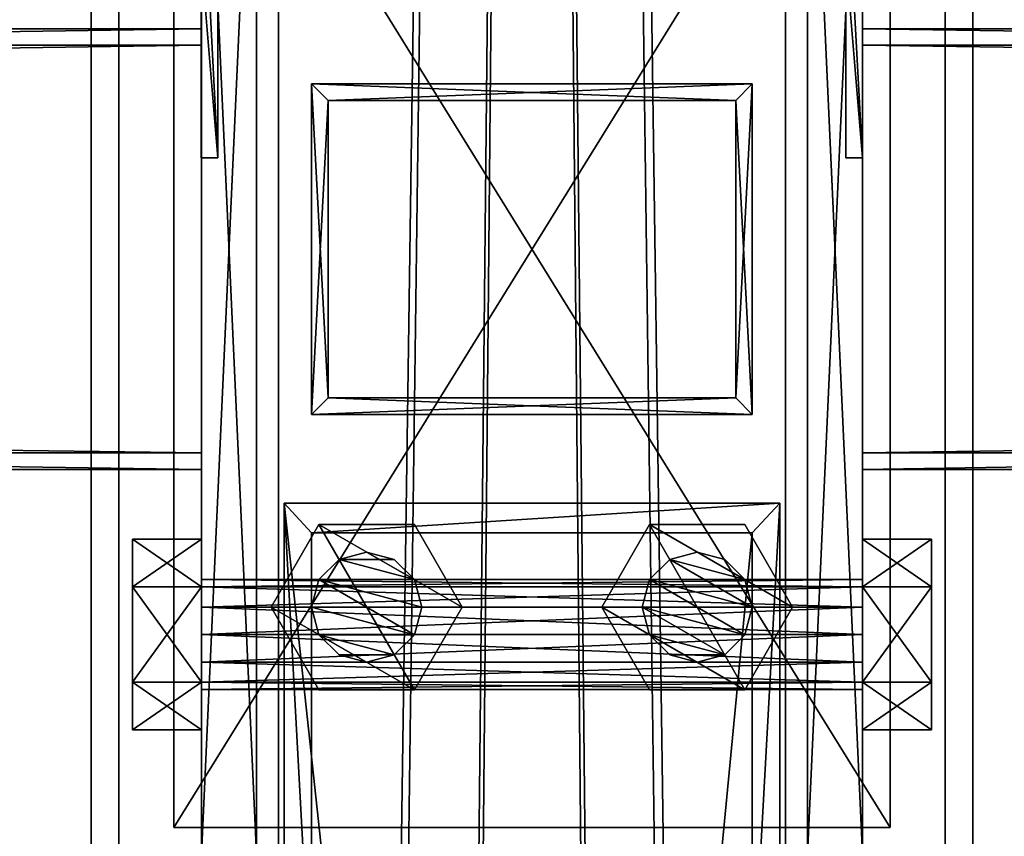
# Model space of a CAD drawing. Header units: millimetres. Extents: x -333 to 67333, y -930 to 39730.
# Tile 768 of 1056: x 11007 to 11186, y 23443 to 23592. Entities that reach past the tile are written whole.
import ezdxf

# ---------------------------------------------------------------- set-up
doc = ezdxf.new("R2010")
doc.units = ezdxf.units.MM
for name, color, linetype in [('2', 7, 'Continuous'), ('3', 7, 'Continuous'), ('4', 7, 'Continuous'), ('5', 7, 'Continuous'), ('6', 7, 'Continuous'), ('7', 7, 'Continuous'), ('95', 7, 'Continuous'), ('99', 7, 'Continuous')]:
    doc.layers.add(name, color=color, linetype=linetype)

msp = doc.modelspace()

# ---------------------------------------------------------------- meshes
at = {"layer": '2', "color": 20}
mesh = msp.add_polyface(dxfattribs=at)
corners = [(11063, 23522.98, 6311.47), (11063, 23576.98, 6299.99), (11063, 23576.98, 4357.78), (11063, 23522.98, 4357.78), (11137, 23576.98, 6299.99), (11137, 23576.98, 4357.78), (11137, 23522.98, 6311.47), (11137, 23522.98, 4357.78), (11060, 23519.98, 6312.11), (11140, 23519.98, 6312.11), (11140, 23519.98, 4357.78), (11060, 23519.98, 4357.78), (11140, 23579.98, 6299.35), (11140, 23579.98, 4357.78), (11060, 23579.98, 6299.35), (11060, 23579.98, 4357.78)]
mesh.append_faces([[corners[k] for k in face] for face in [(0, 2, 3, 3), (1, 5, 2, 2), (4, 7, 5, 5), (6, 3, 7, 7), (8, 10, 11, 11), (9, 13, 10, 10), (12, 15, 13, 13), (14, 11, 15, 15)]], dxfattribs={"vtx0": -1, "color": 20})
mesh.append_faces([[corners[k] for k in face] for face in [(9, 6, 12, 12), (6, 8, 0, 0), (0, 8, 1, 1), (12, 4, 14, 14), (4, 12, 6, 6), (14, 1, 8, 8), (11, 3, 15, 15), (3, 10, 7, 7), (7, 10, 5, 5), (15, 2, 13, 13), (2, 15, 3, 3), (13, 5, 10, 10)]], dxfattribs={"vtx0": -1, "vtx1": -1, "color": 20})
mesh.append_faces([[corners[k] for k in face] for face in [(6, 9, 8, 8), (14, 4, 1, 1), (3, 11, 10, 10), (13, 2, 5, 5)]], dxfattribs={"vtx0": -1, "vtx2": -1, "vtx3": -1, "color": 20})
mesh.append_faces([[corners[k] for k in face] for face in [(0, 1, 2, 2), (1, 4, 5, 5), (4, 6, 7, 7), (6, 0, 3, 3), (8, 9, 10, 10), (9, 12, 13, 13), (12, 14, 15, 15), (14, 8, 11, 11)]], dxfattribs={"vtx2": -1, "vtx3": -1, "color": 20})
mesh = msp.add_polyface(dxfattribs=at)
corners = [(11063, 23522.98, 4337.78), (11063, 23576.98, 4337.78), (11063, 23576.98, 3080), (11063, 23522.98, 3080), (11137, 23576.98, 4337.78), (11137, 23576.98, 3080), (11137, 23522.98, 4337.78), (11137, 23522.98, 3080), (11060, 23519.98, 4337.78), (11140, 23519.98, 4337.78), (11140, 23519.98, 3080), (11060, 23519.98, 3080), (11140, 23579.98, 4337.78), (11140, 23579.98, 3080), (11060, 23579.98, 4337.78), (11060, 23579.98, 3080)]
mesh.append_faces([[corners[k] for k in face] for face in [(0, 2, 3, 3), (1, 5, 2, 2), (4, 7, 5, 5), (6, 3, 7, 7), (8, 10, 11, 11), (9, 13, 10, 10), (12, 15, 13, 13), (14, 11, 15, 15)]], dxfattribs={"vtx0": -1, "color": 20})
mesh.append_faces([[corners[k] for k in face] for face in [(9, 6, 12, 12), (6, 8, 0, 0), (0, 8, 1, 1), (12, 4, 14, 14), (4, 12, 6, 6), (14, 1, 8, 8), (11, 3, 15, 15), (3, 10, 7, 7), (7, 10, 5, 5), (15, 2, 13, 13), (2, 15, 3, 3), (13, 5, 10, 10)]], dxfattribs={"vtx0": -1, "vtx1": -1, "color": 20})
mesh.append_faces([[corners[k] for k in face] for face in [(6, 9, 8, 8), (14, 4, 1, 1), (3, 11, 10, 10), (13, 2, 5, 5)]], dxfattribs={"vtx0": -1, "vtx2": -1, "vtx3": -1, "color": 20})
mesh.append_faces([[corners[k] for k in face] for face in [(0, 1, 2, 2), (1, 4, 5, 5), (4, 6, 7, 7), (6, 0, 3, 3), (8, 9, 10, 10), (9, 12, 13, 13), (12, 14, 15, 15), (14, 8, 11, 11)]], dxfattribs={"vtx2": -1, "vtx3": -1, "color": 20})
at = {"layer": '3', "color": 91}
mesh = msp.add_polyface(dxfattribs=at)
corners = [(5560, 23513, 2983), (5560, 23587, 2983), (11040, 23587, 2983), (11040, 23513, 2983), (5560, 23587, 3057), (11040, 23587, 3057), (5560, 23513, 3057), (11040, 23513, 3057), (5560, 23510, 2980), (5560, 23510, 3060), (11040, 23510, 3060), (11040, 23510, 2980), (5560, 23590, 3060), (11040, 23590, 3060), (5560, 23590, 2980), (11040, 23590, 2980)]
mesh.append_faces([[corners[k] for k in face] for face in [(0, 2, 3, 3), (1, 5, 2, 2), (4, 7, 5, 5), (6, 3, 7, 7), (8, 10, 11, 11), (9, 13, 10, 10), (12, 15, 13, 13), (14, 11, 15, 15)]], dxfattribs={"vtx0": -1, "color": 91})
mesh.append_faces([[corners[k] for k in face] for face in [(9, 6, 12, 12), (6, 8, 0, 0), (0, 8, 1, 1), (12, 4, 14, 14), (4, 12, 6, 6), (14, 1, 8, 8), (11, 3, 15, 15), (3, 10, 7, 7), (7, 10, 5, 5), (15, 2, 13, 13), (2, 15, 3, 3), (13, 5, 10, 10)]], dxfattribs={"vtx0": -1, "vtx1": -1, "color": 91})
mesh.append_faces([[corners[k] for k in face] for face in [(6, 9, 8, 8), (14, 4, 1, 1), (3, 11, 10, 10), (13, 2, 5, 5)]], dxfattribs={"vtx0": -1, "vtx2": -1, "vtx3": -1, "color": 91})
mesh.append_faces([[corners[k] for k in face] for face in [(0, 1, 2, 2), (1, 4, 5, 5), (4, 6, 7, 7), (6, 0, 3, 3), (8, 9, 10, 10), (9, 12, 13, 13), (12, 14, 15, 15), (14, 8, 11, 11)]], dxfattribs={"vtx2": -1, "vtx3": -1, "color": 91})
mesh = msp.add_polyface(dxfattribs=at)
corners = [(11160, 23513, 2983), (11160, 23587, 2983), (16640, 23587, 2983), (16640, 23513, 2983), (11160, 23587, 3057), (16640, 23587, 3057), (11160, 23513, 3057), (16640, 23513, 3057), (11160, 23510, 2980), (11160, 23510, 3060), (16640, 23510, 3060), (16640, 23510, 2980), (11160, 23590, 3060), (16640, 23590, 3060), (11160, 23590, 2980), (16640, 23590, 2980)]
mesh.append_faces([[corners[k] for k in face] for face in [(0, 2, 3, 3), (1, 5, 2, 2), (4, 7, 5, 5), (6, 3, 7, 7), (8, 10, 11, 11), (9, 13, 10, 10), (12, 15, 13, 13), (14, 11, 15, 15)]], dxfattribs={"vtx0": -1, "color": 91})
mesh.append_faces([[corners[k] for k in face] for face in [(9, 6, 12, 12), (6, 8, 0, 0), (0, 8, 1, 1), (12, 4, 14, 14), (4, 12, 6, 6), (14, 1, 8, 8), (11, 3, 15, 15), (3, 10, 7, 7), (7, 10, 5, 5), (15, 2, 13, 13), (2, 15, 3, 3), (13, 5, 10, 10)]], dxfattribs={"vtx0": -1, "vtx1": -1, "color": 91})
mesh.append_faces([[corners[k] for k in face] for face in [(6, 9, 8, 8), (14, 4, 1, 1), (3, 11, 10, 10), (13, 2, 5, 5)]], dxfattribs={"vtx0": -1, "vtx2": -1, "vtx3": -1, "color": 91})
mesh.append_faces([[corners[k] for k in face] for face in [(0, 1, 2, 2), (1, 4, 5, 5), (4, 6, 7, 7), (6, 0, 3, 3), (8, 9, 10, 10), (9, 12, 13, 13), (12, 14, 15, 15), (14, 8, 11, 11)]], dxfattribs={"vtx2": -1, "vtx3": -1, "color": 91})
at = {"layer": '4', "color": 171}
mesh = msp.add_polyface(dxfattribs=at)
corners = [(11140, 22590.06, 5201.55), (11060, 22590.06, 5201.55), (11060, 23412.69, 3080), (11140, 23412.69, 3080), (11060, 22664.65, 5230.47), (11060, 23498.49, 3080), (11140, 22664.65, 5230.47), (11140, 23498.49, 3080), (11145, 22585.4, 5199.74), (11145, 22669.31, 5232.28), (11145, 23503.86, 3080), (11145, 23407.33, 3080), (11055, 22669.31, 5232.28), (11055, 23503.86, 3080), (11055, 22585.4, 5199.74), (11055, 23407.33, 3080)]
mesh.append_faces([[corners[k] for k in face] for face in [(0, 2, 3, 3), (1, 5, 2, 2), (4, 7, 5, 5), (6, 3, 7, 7), (8, 10, 11, 11), (9, 13, 10, 10), (12, 15, 13, 13), (14, 11, 15, 15)]], dxfattribs={"vtx0": -1, "color": 171})
mesh.append_faces([[corners[k] for k in face] for face in [(9, 6, 12, 12), (6, 8, 0, 0), (0, 8, 1, 1), (12, 4, 14, 14), (4, 12, 6, 6), (14, 1, 8, 8), (11, 3, 15, 15), (3, 10, 7, 7), (7, 10, 5, 5), (15, 2, 13, 13), (2, 15, 3, 3), (13, 5, 10, 10)]], dxfattribs={"vtx0": -1, "vtx1": -1, "color": 171})
mesh.append_faces([[corners[k] for k in face] for face in [(6, 9, 8, 8), (14, 4, 1, 1), (3, 11, 10, 10), (13, 2, 5, 5)]], dxfattribs={"vtx0": -1, "vtx2": -1, "vtx3": -1, "color": 171})
mesh.append_faces([[corners[k] for k in face] for face in [(0, 1, 2, 2), (1, 4, 5, 5), (4, 6, 7, 7), (6, 0, 3, 3), (8, 9, 10, 10), (9, 12, 13, 13), (12, 14, 15, 15), (14, 8, 11, 11)]], dxfattribs={"vtx2": -1, "vtx3": -1, "color": 171})
at = {"layer": '5', "color": 131}
mesh = msp.add_polyface(dxfattribs=at)
corners = [(11054, 29385.28, 2984), (11146, 29385.28, 2984), (11146, 19415.31, 2984), (11054, 19415.31, 2984), (11146, 29385.28, 3076), (11146, 19415.31, 3076), (11054, 29385.28, 3076), (11054, 19415.31, 3076), (11050, 29385.28, 2980), (11050, 29385.28, 3080), (11050, 19415.31, 3080), (11050, 19415.31, 2980), (11150, 29385.28, 3080), (11150, 19415.31, 3080), (11150, 29385.28, 2980), (11150, 19415.31, 2980)]
mesh.append_faces([[corners[k] for k in face] for face in [(0, 2, 3, 3), (1, 5, 2, 2), (4, 7, 5, 5), (6, 3, 7, 7), (8, 10, 11, 11), (9, 13, 10, 10), (12, 15, 13, 13), (14, 11, 15, 15)]], dxfattribs={"vtx0": -1, "color": 131})
mesh.append_faces([[corners[k] for k in face] for face in [(9, 6, 12, 12), (6, 8, 0, 0), (0, 8, 1, 1), (12, 4, 14, 14), (4, 12, 6, 6), (14, 1, 8, 8), (11, 3, 15, 15), (3, 10, 7, 7), (7, 10, 5, 5), (15, 2, 13, 13), (2, 15, 3, 3), (13, 5, 10, 10)]], dxfattribs={"vtx0": -1, "vtx1": -1, "color": 131})
mesh.append_faces([[corners[k] for k in face] for face in [(6, 9, 8, 8), (14, 4, 1, 1), (3, 11, 10, 10), (13, 2, 5, 5)]], dxfattribs={"vtx0": -1, "vtx2": -1, "vtx3": -1, "color": 131})
mesh.append_faces([[corners[k] for k in face] for face in [(0, 1, 2, 2), (1, 4, 5, 5), (4, 6, 7, 7), (6, 0, 3, 3), (8, 9, 10, 10), (9, 12, 13, 13), (12, 14, 15, 15), (14, 8, 11, 11)]], dxfattribs={"vtx2": -1, "vtx3": -1, "color": 131})
at = {"layer": '6', "color": 2}
mesh = msp.add_polyface(dxfattribs=at)
corners = [(11020, 19420.14, 7183.53), (11180, 19420.14, 7183.53), (11180, 30845.34, 4755.1), (11020, 30845.34, 4755.1), (11020, 19420.14, 7347.1), (11020, 30878.6, 4911.61), (11180, 19420.14, 7347.1), (11180, 30878.6, 4911.61), (11175, 30846.38, 4759.99), (11025, 30846.38, 4759.99), (11025, 30877.56, 4906.72), (11175, 30877.56, 4906.72), (11025, 19420.14, 7341.99), (11175, 19420.14, 7341.99), (11025, 19420.14, 7188.64), (11175, 19420.14, 7188.64)]
mesh.append_faces([[corners[k] for k in face] for face in [(0, 2, 3, 3), (4, 3, 5, 5), (6, 5, 7, 7), (1, 7, 2, 2), (12, 11, 10, 10), (14, 10, 9, 9), (15, 9, 8, 8), (13, 8, 11, 11)]], dxfattribs={"vtx0": -1, "color": 2})
mesh.append_faces([[corners[k] for k in face] for face in [(2, 8, 3, 3), (8, 7, 11, 11), (11, 7, 10, 10), (3, 9, 5, 5), (9, 3, 8, 8), (5, 10, 7, 7), (4, 12, 0, 0), (12, 6, 13, 13), (13, 6, 15, 15), (0, 14, 1, 1), (14, 0, 12, 12), (1, 15, 6, 6)]], dxfattribs={"vtx0": -1, "vtx1": -1, "color": 2})
mesh.append_faces([[corners[k] for k in face] for face in [(8, 2, 7, 7), (5, 9, 10, 10), (12, 4, 6, 6), (1, 14, 15, 15)]], dxfattribs={"vtx0": -1, "vtx2": -1, "vtx3": -1, "color": 2})
mesh.append_faces([[corners[k] for k in face] for face in [(0, 1, 2, 2), (4, 0, 3, 3), (6, 4, 5, 5), (1, 6, 7, 7), (12, 13, 11, 11), (14, 12, 10, 10), (15, 14, 9, 9), (13, 15, 8, 8)]], dxfattribs={"vtx2": -1, "vtx3": -1, "color": 2})
at = {"layer": '7', "color": 6}
mesh = msp.add_polyface(dxfattribs=at)
corners = [(11159.99, 23661.63, 6624.42), (11039.99, 23661.63, 6624.42), (11039.99, 23625.25, 6453.24), (11159.99, 23625.25, 6453.24), (11039.99, 23602.94, 6636.89), (11039.99, 23566.56, 6465.71), (11042.99, 23602.94, 6636.89), (11042.99, 23566.56, 6465.71), (11042.99, 23658.7, 6625.04), (11042.99, 23622.31, 6453.86), (11156.99, 23658.7, 6625.04), (11156.99, 23622.31, 6453.86), (11156.99, 23602.94, 6636.89), (11156.99, 23566.56, 6465.71), (11159.99, 23602.94, 6636.89), (11159.99, 23566.56, 6465.71)]
mesh.append_faces([[corners[k] for k in face] for face in [(0, 2, 3, 3), (1, 5, 2, 2), (4, 7, 5, 5), (6, 9, 7, 7), (8, 11, 9, 9), (10, 13, 11, 11), (12, 15, 13, 13), (14, 3, 15, 15), (12, 0, 14, 14), (7, 2, 5, 5)]], dxfattribs={"vtx0": -1, "color": 6})
mesh.append_faces([[corners[k] for k in face] for face in [(1, 8, 4, 4), (8, 0, 10, 10), (10, 0, 12, 12), (3, 11, 15, 15), (11, 2, 9, 9), (9, 2, 7, 7)]], dxfattribs={"vtx0": -1, "vtx1": -1, "color": 6})
mesh.append_faces([[corners[k] for k in face] for face in [(8, 1, 0, 0), (11, 3, 2, 2)]], dxfattribs={"vtx0": -1, "vtx2": -1, "vtx3": -1, "color": 6})
mesh.append_faces([[corners[k] for k in face] for face in [(6, 4, 8, 8), (13, 15, 11, 11)]], dxfattribs={"vtx1": -1, "color": 6})
mesh.append_faces([[corners[k] for k in face] for face in [(0, 1, 2, 2), (1, 4, 5, 5), (4, 6, 7, 7), (6, 8, 9, 9), (8, 10, 11, 11), (10, 12, 13, 13), (12, 14, 15, 15), (14, 0, 3, 3)]], dxfattribs={"vtx2": -1, "vtx3": -1, "color": 6})
at = {"layer": '95', "color": 7}
mesh = msp.add_polyface(dxfattribs=at)
corners = [(11160, 23610, 3020), (11160, 23611.34, 3015), (11040, 23611.34, 3015), (11040, 23610, 3020), (11160, 23615, 3011.34), (11040, 23615, 3011.34), (11160, 23620, 3010), (11040, 23620, 3010), (11160, 23625, 3011.34), (11040, 23625, 3011.34), (11160, 23628.66, 3015), (11040, 23628.66, 3015), (11160, 23630, 3020), (11040, 23630, 3020), (11160, 23628.66, 3025), (11040, 23628.66, 3025), (11160, 23625, 3028.66), (11040, 23625, 3028.66), (11160, 23620, 3030), (11040, 23620, 3030), (11160, 23615, 3028.66), (11040, 23615, 3028.66), (11160, 23611.34, 3025), (11040, 23611.34, 3025), (11040, 23602.68, 3020), (11040, 23611.34, 3005), (11027.5, 23611.34, 3005), (11027.5, 23602.68, 3020), (11040, 23628.66, 3005), (11027.5, 23628.66, 3005), (11040, 23637.32, 3020), (11027.5, 23637.32, 3020), (11040, 23628.66, 3035), (11027.5, 23628.66, 3035), (11040, 23611.34, 3035), (11027.5, 23611.34, 3035), (11172.5, 23602.68, 3020), (11172.5, 23611.34, 3005), (11160, 23611.34, 3005), (11160, 23602.68, 3020), (11172.5, 23628.66, 3005), (11160, 23628.66, 3005), (11172.5, 23637.32, 3020), (11160, 23637.32, 3020), (11172.5, 23628.66, 3035), (11160, 23628.66, 3035), (11172.5, 23611.34, 3035), (11160, 23611.34, 3035), (11160, 23470, 3020), (11160, 23471.34, 3015), (11040, 23471.34, 3015), (11040, 23470, 3020), (11160, 23475, 3011.34), (11040, 23475, 3011.34), (11160, 23480, 3010), (11040, 23480, 3010), (11160, 23485, 3011.34), (11040, 23485, 3011.34), (11160, 23488.66, 3015), (11040, 23488.66, 3015), (11160, 23490, 3020), (11040, 23490, 3020), (11160, 23488.66, 3025), (11040, 23488.66, 3025), (11160, 23485, 3028.66), (11040, 23485, 3028.66), (11160, 23480, 3030), (11040, 23480, 3030), (11160, 23475, 3028.66), (11040, 23475, 3028.66), (11160, 23471.34, 3025), (11040, 23471.34, 3025), (11040, 23462.68, 3020), (11040, 23471.34, 3005), (11027.5, 23471.34, 3005), (11027.5, 23462.68, 3020), (11040, 23488.66, 3005), (11027.5, 23488.66, 3005), (11040, 23497.32, 3020), (11027.5, 23497.32, 3020), (11040, 23488.66, 3035), (11027.5, 23488.66, 3035), (11040, 23471.34, 3035), (11027.5, 23471.34, 3035), (11172.5, 23462.68, 3020), (11172.5, 23471.34, 3005), (11160, 23471.34, 3005), (11160, 23462.68, 3020), (11172.5, 23488.66, 3005), (11160, 23488.66, 3005), (11172.5, 23497.32, 3020), (11160, 23497.32, 3020), (11172.5, 23488.66, 3035), (11160, 23488.66, 3035), (11172.5, 23471.34, 3035), (11160, 23471.34, 3035)]
mesh.append_faces([[corners[k] for k in face] for face in [(0, 2, 3, 3), (1, 5, 2, 2), (4, 7, 5, 5), (6, 9, 7, 7), (8, 11, 9, 9), (10, 13, 11, 11), (12, 15, 13, 13), (14, 17, 15, 15), (16, 19, 17, 17), (18, 21, 19, 19), (20, 23, 21, 21), (22, 3, 23, 23), (4, 8, 6, 6), (16, 20, 18, 18), (23, 19, 21, 21), (9, 5, 7, 7), (24, 26, 27, 27), (25, 29, 26, 26), (28, 31, 29, 29), (30, 33, 31, 31), (32, 35, 33, 33), (34, 27, 35, 35), (25, 30, 28, 28), (32, 24, 34, 34), (27, 33, 35, 35), (31, 26, 29, 29), (36, 38, 39, 39), (37, 41, 38, 38), (40, 43, 41, 41), (42, 45, 43, 43), (44, 47, 45, 45), (46, 39, 47, 47), (37, 42, 40, 40), (44, 36, 46, 46), (39, 45, 47, 47), (43, 38, 41, 41), (48, 50, 51, 51), (49, 53, 50, 50), (52, 55, 53, 53), (54, 57, 55, 55), (56, 59, 57, 57), (58, 61, 59, 59), (60, 63, 61, 61), (62, 65, 63, 63), (64, 67, 65, 65), (66, 69, 67, 67), (68, 71, 69, 69), (70, 51, 71, 71), (52, 56, 54, 54), (64, 68, 66, 66), (71, 67, 69, 69), (57, 53, 55, 55), (72, 74, 75, 75), (73, 77, 74, 74), (76, 79, 77, 77), (78, 81, 79, 79), (80, 83, 81, 81), (82, 75, 83, 83), (73, 78, 76, 76), (80, 72, 82, 82), (75, 81, 83, 83), (79, 74, 77, 77), (84, 86, 87, 87), (85, 89, 86, 86), (88, 91, 89, 89), (90, 93, 91, 91), (92, 95, 93, 93), (94, 87, 95, 95), (85, 90, 88, 88), (92, 84, 94, 94), (87, 93, 95, 95), (91, 86, 89, 89)]], dxfattribs={"vtx0": -1, "color": 7})
mesh.append_faces([[corners[k] for k in face] for face in [(8, 4, 10, 10), (10, 1, 12, 12), (12, 0, 14, 14), (14, 22, 16, 16), (19, 23, 17, 17), (17, 23, 15, 15), (15, 2, 13, 13), (13, 5, 11, 11), (11, 5, 9, 9), (30, 24, 32, 32), (33, 26, 31, 31), (42, 36, 44, 44), (45, 38, 43, 43), (56, 52, 58, 58), (58, 49, 60, 60), (60, 48, 62, 62), (62, 70, 64, 64), (67, 71, 65, 65), (65, 71, 63, 63), (63, 51, 61, 61), (61, 53, 59, 59), (59, 53, 57, 57), (78, 73, 80, 80), (81, 74, 79, 79), (90, 85, 92, 92), (93, 86, 91, 91)]], dxfattribs={"vtx0": -1, "vtx1": -1, "color": 7})
mesh.append_faces([[corners[k] for k in face] for face in [(10, 4, 1, 1), (12, 1, 0, 0), (14, 0, 22, 22), (16, 22, 20, 20), (15, 23, 3, 3), (15, 3, 2, 2), (13, 2, 5, 5), (30, 25, 24, 24), (33, 27, 26, 26), (42, 37, 36, 36), (45, 39, 38, 38), (58, 52, 49, 49), (60, 49, 48, 48), (62, 48, 70, 70), (64, 70, 68, 68), (63, 71, 51, 51), (61, 51, 50, 50), (61, 50, 53, 53), (80, 73, 72, 72), (81, 75, 74, 74), (92, 85, 84, 84), (93, 87, 86, 86)]], dxfattribs={"vtx0": -1, "vtx2": -1, "vtx3": -1, "color": 7})
mesh.append_faces([[corners[k] for k in face] for face in [(0, 1, 2, 2), (1, 4, 5, 5), (4, 6, 7, 7), (6, 8, 9, 9), (8, 10, 11, 11), (10, 12, 13, 13), (12, 14, 15, 15), (14, 16, 17, 17), (16, 18, 19, 19), (18, 20, 21, 21), (20, 22, 23, 23), (22, 0, 3, 3), (24, 25, 26, 26), (25, 28, 29, 29), (28, 30, 31, 31), (30, 32, 33, 33), (32, 34, 35, 35), (34, 24, 27, 27), (36, 37, 38, 38), (37, 40, 41, 41), (40, 42, 43, 43), (42, 44, 45, 45), (44, 46, 47, 47), (46, 36, 39, 39), (48, 49, 50, 50), (49, 52, 53, 53), (52, 54, 55, 55), (54, 56, 57, 57), (56, 58, 59, 59), (58, 60, 61, 61), (60, 62, 63, 63), (62, 64, 65, 65), (64, 66, 67, 67), (66, 68, 69, 69), (68, 70, 71, 71), (70, 48, 51, 51), (72, 73, 74, 74), (73, 76, 77, 77), (76, 78, 79, 79), (78, 80, 81, 81), (80, 82, 83, 83), (82, 72, 75, 75), (84, 85, 86, 86), (85, 88, 89, 89), (88, 90, 91, 91), (90, 92, 93, 93), (92, 94, 95, 95), (94, 84, 87, 87)]], dxfattribs={"vtx2": -1, "vtx3": -1, "color": 7})
mesh = msp.add_polyface(dxfattribs=at)
corners = [(11060, 23484.98, 4337.78), (11061.34, 23489.98, 4337.78), (11061.34, 23489.98, 4357.78), (11060, 23484.98, 4357.78), (11065, 23493.64, 4337.78), (11065, 23493.64, 4357.78), (11070, 23494.98, 4337.78), (11070, 23494.98, 4357.78), (11070, 23474.98, 4337.78), (11065, 23476.32, 4337.78), (11065, 23476.32, 4357.78), (11070, 23474.98, 4357.78), (11061.34, 23479.98, 4337.78), (11061.34, 23479.98, 4357.78), (11075, 23493.64, 4337.78), (11078.66, 23489.98, 4337.78), (11080, 23484.98, 4337.78), (11078.66, 23479.98, 4337.78), (11075, 23476.32, 4337.78), (11078.66, 23479.98, 4357.78), (11078.66, 23489.98, 4357.78), (11052.68, 23484.98, 4357.78), (11061.34, 23499.98, 4357.78), (11061.34, 23499.98, 4370.28), (11052.68, 23484.98, 4370.28), (11078.66, 23499.98, 4370.28), (11078.66, 23469.98, 4357.78), (11061.34, 23469.98, 4357.78), (11061.34, 23469.98, 4370.28), (11087.32, 23484.98, 4357.78), (11078.66, 23469.98, 4370.28), (11052.68, 23484.98, 4325.28), (11061.34, 23499.98, 4325.28), (11061.34, 23499.98, 4337.78), (11052.68, 23484.98, 4337.78), (11078.66, 23499.98, 4337.78), (11078.66, 23469.98, 4325.28), (11061.34, 23469.98, 4325.28), (11061.34, 23469.98, 4337.78), (11087.32, 23484.98, 4325.28), (11078.66, 23469.98, 4337.78)]
mesh.append_faces([[corners[k] for k in face] for face in [(0, 2, 3, 3), (1, 5, 2, 2), (4, 7, 5, 5), (8, 10, 11, 11), (9, 13, 10, 10), (12, 3, 13, 13), (4, 14, 6, 6), (18, 9, 8, 8), (13, 11, 10, 10), (21, 23, 24, 24), (22, 25, 23, 23), (27, 24, 28, 28), (26, 21, 27, 27), (24, 30, 28, 28), (31, 33, 34, 34), (32, 35, 33, 33), (37, 34, 38, 38), (36, 31, 37, 37), (34, 40, 38, 38)]], dxfattribs={"vtx0": -1, "color": 7})
mesh.append_faces([[corners[k] for k in face] for face in [(15, 4, 1, 1), (16, 1, 0, 0), (17, 0, 12, 12), (18, 12, 9, 9), (19, 13, 3, 3), (19, 3, 2, 2), (20, 2, 5, 5), (29, 22, 21, 21), (30, 24, 23, 23), (39, 32, 31, 31), (40, 34, 33, 33)]], dxfattribs={"vtx0": -1, "vtx2": -1, "vtx3": -1, "color": 7})
mesh.append_faces([[corners[k] for k in face] for face in [(0, 1, 2, 2), (1, 4, 5, 5), (4, 6, 7, 7), (8, 9, 10, 10), (9, 12, 13, 13), (12, 0, 3, 3), (21, 22, 23, 23), (26, 27, 28, 28), (27, 21, 24, 24), (31, 32, 33, 33), (36, 37, 38, 38), (37, 31, 34, 34)]], dxfattribs={"vtx2": -1, "vtx3": -1, "color": 7})
mesh = msp.add_polyface(dxfattribs=at)
corners = [(11070, 23494.98, 4337.78), (11075, 23493.64, 4337.78), (11075, 23493.64, 4357.78), (11070, 23494.98, 4357.78), (11078.66, 23489.98, 4337.78), (11078.66, 23489.98, 4357.78), (11080, 23484.98, 4337.78), (11080, 23484.98, 4357.78), (11078.66, 23479.98, 4337.78), (11078.66, 23479.98, 4357.78), (11075, 23476.32, 4337.78), (11075, 23476.32, 4357.78), (11070, 23474.98, 4337.78), (11070, 23474.98, 4357.78), (11065, 23493.64, 4337.78), (11061.34, 23489.98, 4337.78), (11060, 23484.98, 4337.78), (11061.34, 23479.98, 4337.78), (11061.34, 23479.98, 4357.78), (11061.34, 23489.98, 4357.78), (11065, 23493.64, 4357.78), (11061.34, 23499.98, 4357.78), (11078.66, 23499.98, 4357.78), (11078.66, 23499.98, 4370.28), (11087.32, 23484.98, 4357.78), (11087.32, 23484.98, 4370.28), (11078.66, 23469.98, 4357.78), (11078.66, 23469.98, 4370.28), (11061.34, 23469.98, 4370.28), (11052.68, 23484.98, 4357.78), (11061.34, 23499.98, 4370.28), (11061.34, 23499.98, 4325.28), (11078.66, 23499.98, 4325.28), (11078.66, 23499.98, 4337.78), (11087.32, 23484.98, 4325.28), (11087.32, 23484.98, 4337.78), (11078.66, 23469.98, 4325.28), (11078.66, 23469.98, 4337.78), (11061.34, 23469.98, 4337.78), (11052.68, 23484.98, 4325.28), (11061.34, 23499.98, 4337.78)]
mesh.append_faces([[corners[k] for k in face] for face in [(0, 2, 3, 3), (1, 5, 2, 2), (4, 7, 5, 5), (6, 9, 7, 7), (8, 11, 9, 9), (10, 13, 11, 11), (5, 3, 2, 2), (22, 25, 23, 23), (24, 27, 25, 25), (26, 28, 27, 27), (21, 24, 22, 22), (25, 30, 23, 23), (32, 35, 33, 33), (34, 37, 35, 35), (36, 38, 37, 37), (31, 34, 32, 32), (35, 40, 33, 33)]], dxfattribs={"vtx0": -1, "color": 7})
mesh.append_faces([[corners[k] for k in face] for face in [(1, 14, 4, 4), (4, 15, 6, 6), (6, 16, 8, 8), (8, 17, 10, 10), (13, 18, 11, 11), (11, 18, 9, 9), (9, 19, 7, 7), (7, 19, 5, 5), (24, 29, 26, 26), (27, 30, 25, 25), (34, 39, 36, 36), (37, 40, 35, 35)]], dxfattribs={"vtx0": -1, "vtx1": -1, "color": 7})
mesh.append_faces([[corners[k] for k in face] for face in [(5, 20, 3, 3)]], dxfattribs={"vtx0": -1, "vtx2": -1, "vtx3": -1, "color": 7})
mesh.append_faces([[corners[k] for k in face] for face in [(0, 1, 2, 2), (1, 4, 5, 5), (4, 6, 7, 7), (6, 8, 9, 9), (8, 10, 11, 11), (10, 12, 13, 13), (21, 22, 23, 23), (22, 24, 25, 25), (24, 26, 27, 27), (31, 32, 33, 33), (32, 34, 35, 35), (34, 36, 37, 37)]], dxfattribs={"vtx2": -1, "vtx3": -1, "color": 7})
mesh = msp.add_polyface(dxfattribs=at)
corners = [(11120, 23484.98, 4337.78), (11121.34, 23489.98, 4337.78), (11121.34, 23489.98, 4357.78), (11120, 23484.98, 4357.78), (11125, 23493.64, 4337.78), (11125, 23493.64, 4357.78), (11130, 23494.98, 4337.78), (11130, 23494.98, 4357.78), (11130, 23474.98, 4337.78), (11125, 23476.32, 4337.78), (11125, 23476.32, 4357.78), (11130, 23474.98, 4357.78), (11121.34, 23479.98, 4337.78), (11121.34, 23479.98, 4357.78), (11138.66, 23489.98, 4337.78), (11140, 23484.98, 4337.78), (11135, 23476.32, 4337.78), (11135, 23476.32, 4357.78), (11138.66, 23479.98, 4357.78), (11140, 23484.98, 4357.78), (11112.68, 23484.98, 4357.78), (11121.34, 23499.98, 4357.78), (11121.34, 23499.98, 4370.28), (11112.68, 23484.98, 4370.28), (11138.66, 23499.98, 4370.28), (11138.66, 23469.98, 4357.78), (11121.34, 23469.98, 4357.78), (11121.34, 23469.98, 4370.28), (11147.32, 23484.98, 4357.78), (11138.66, 23469.98, 4370.28), (11112.68, 23484.98, 4325.28), (11121.34, 23499.98, 4325.28), (11121.34, 23499.98, 4337.78), (11112.68, 23484.98, 4337.78), (11138.66, 23499.98, 4337.78), (11138.66, 23469.98, 4325.28), (11121.34, 23469.98, 4325.28), (11121.34, 23469.98, 4337.78), (11147.32, 23484.98, 4325.28), (11138.66, 23469.98, 4337.78)]
mesh.append_faces([[corners[k] for k in face] for face in [(0, 2, 3, 3), (1, 5, 2, 2), (4, 7, 5, 5), (8, 10, 11, 11), (9, 13, 10, 10), (12, 3, 13, 13), (16, 9, 8, 8), (13, 11, 10, 10), (20, 22, 23, 23), (21, 24, 22, 22), (26, 23, 27, 27), (25, 20, 26, 26), (23, 29, 27, 27), (30, 32, 33, 33), (31, 34, 32, 32), (36, 33, 37, 37), (35, 30, 36, 36), (33, 39, 37, 37)]], dxfattribs={"vtx0": -1, "color": 7})
mesh.append_faces([[corners[k] for k in face] for face in [(14, 6, 4, 4), (15, 4, 1, 1), (15, 1, 0, 0), (16, 0, 12, 12), (16, 12, 9, 9), (17, 13, 3, 3), (18, 3, 2, 2), (19, 2, 5, 5), (28, 21, 20, 20), (29, 23, 22, 22), (38, 31, 30, 30), (39, 33, 32, 32)]], dxfattribs={"vtx0": -1, "vtx2": -1, "vtx3": -1, "color": 7})
mesh.append_faces([[corners[k] for k in face] for face in [(0, 1, 2, 2), (1, 4, 5, 5), (4, 6, 7, 7), (8, 9, 10, 10), (9, 12, 13, 13), (12, 0, 3, 3), (20, 21, 22, 22), (25, 26, 27, 27), (26, 20, 23, 23), (30, 31, 32, 32), (35, 36, 37, 37), (36, 30, 33, 33)]], dxfattribs={"vtx2": -1, "vtx3": -1, "color": 7})
mesh = msp.add_polyface(dxfattribs=at)
corners = [(11130, 23494.98, 4337.78), (11135, 23493.64, 4337.78), (11135, 23493.64, 4357.78), (11130, 23494.98, 4357.78), (11138.66, 23489.98, 4337.78), (11138.66, 23489.98, 4357.78), (11140, 23484.98, 4337.78), (11140, 23484.98, 4357.78), (11138.66, 23479.98, 4337.78), (11138.66, 23479.98, 4357.78), (11135, 23476.32, 4337.78), (11135, 23476.32, 4357.78), (11130, 23474.98, 4337.78), (11130, 23474.98, 4357.78), (11125, 23493.64, 4337.78), (11120, 23484.98, 4337.78), (11121.34, 23479.98, 4357.78), (11120, 23484.98, 4357.78), (11121.34, 23489.98, 4357.78), (11125, 23493.64, 4357.78), (11121.34, 23499.98, 4357.78), (11138.66, 23499.98, 4357.78), (11138.66, 23499.98, 4370.28), (11147.32, 23484.98, 4357.78), (11147.32, 23484.98, 4370.28), (11138.66, 23469.98, 4357.78), (11138.66, 23469.98, 4370.28), (11121.34, 23469.98, 4370.28), (11112.68, 23484.98, 4357.78), (11121.34, 23499.98, 4370.28), (11121.34, 23499.98, 4325.28), (11138.66, 23499.98, 4325.28), (11138.66, 23499.98, 4337.78), (11147.32, 23484.98, 4325.28), (11147.32, 23484.98, 4337.78), (11138.66, 23469.98, 4325.28), (11138.66, 23469.98, 4337.78), (11121.34, 23469.98, 4337.78), (11112.68, 23484.98, 4325.28), (11121.34, 23499.98, 4337.78)]
mesh.append_faces([[corners[k] for k in face] for face in [(0, 2, 3, 3), (1, 5, 2, 2), (4, 7, 5, 5), (6, 9, 7, 7), (8, 11, 9, 9), (10, 13, 11, 11), (0, 4, 1, 1), (5, 3, 2, 2), (21, 24, 22, 22), (23, 26, 24, 24), (25, 27, 26, 26), (20, 23, 21, 21), (24, 29, 22, 22), (31, 34, 32, 32), (33, 36, 34, 34), (35, 37, 36, 36), (30, 33, 31, 31), (34, 39, 32, 32)]], dxfattribs={"vtx0": -1, "color": 7})
mesh.append_faces([[corners[k] for k in face] for face in [(4, 14, 6, 6), (6, 15, 8, 8), (8, 15, 10, 10), (13, 16, 11, 11), (11, 17, 9, 9), (9, 18, 7, 7), (7, 19, 5, 5), (23, 28, 25, 25), (26, 29, 24, 24), (33, 38, 35, 35), (36, 39, 34, 34)]], dxfattribs={"vtx0": -1, "vtx1": -1, "color": 7})
mesh.append_faces([[corners[k] for k in face] for face in [(5, 19, 3, 3)]], dxfattribs={"vtx0": -1, "vtx2": -1, "vtx3": -1, "color": 7})
mesh.append_faces([[corners[k] for k in face] for face in [(0, 1, 2, 2), (1, 4, 5, 5), (4, 6, 7, 7), (6, 8, 9, 9), (8, 10, 11, 11), (10, 12, 13, 13), (20, 21, 22, 22), (21, 23, 24, 24), (23, 25, 26, 26), (30, 31, 32, 32), (31, 33, 34, 34), (33, 35, 36, 36)]], dxfattribs={"vtx2": -1, "vtx3": -1, "color": 7})
at = {"layer": '99', "color": 7}
mesh = msp.add_polyface(dxfattribs=at)
corners = [(11050, 23440, 3060), (11050, 23660, 3060), (11050, 23660, 2980), (11050, 23440, 2980), (11040, 23660, 3060), (11040, 23660, 2980), (11040, 23440, 3060), (11040, 23440, 2980)]
mesh.append_faces([[corners[k] for k in face] for face in [(0, 2, 3, 3), (1, 5, 2, 2), (4, 7, 5, 5), (6, 3, 7, 7), (1, 6, 4, 4), (3, 5, 7, 7)]], dxfattribs={"vtx0": -1, "color": 7})
mesh.append_faces([[corners[k] for k in face] for face in [(0, 1, 2, 2), (1, 4, 5, 5), (4, 6, 7, 7), (6, 0, 3, 3), (1, 0, 6, 6), (3, 2, 5, 5)]], dxfattribs={"vtx2": -1, "vtx3": -1, "color": 7})
mesh = msp.add_polyface(dxfattribs=at)
corners = [(11150, 23660, 3060), (11150, 23440, 3060), (11150, 23440, 2980), (11150, 23660, 2980), (11160, 23440, 3060), (11160, 23440, 2980), (11160, 23660, 3060), (11160, 23660, 2980)]
mesh.append_faces([[corners[k] for k in face] for face in [(0, 2, 3, 3), (1, 5, 2, 2), (4, 7, 5, 5), (6, 3, 7, 7), (1, 6, 4, 4), (3, 5, 7, 7)]], dxfattribs={"vtx0": -1, "color": 7})
mesh.append_faces([[corners[k] for k in face] for face in [(0, 1, 2, 2), (1, 4, 5, 5), (4, 6, 7, 7), (6, 0, 3, 3), (1, 0, 6, 6), (3, 2, 5, 5)]], dxfattribs={"vtx2": -1, "vtx3": -1, "color": 7})
mesh = msp.add_polyface(dxfattribs=at)
corners = [(11165, 23444.98, 4347.78), (11035, 23444.98, 4347.78), (11035, 23654.98, 4347.78), (11165, 23654.98, 4347.78), (11035, 23444.98, 4337.78), (11035, 23654.98, 4337.78), (11165, 23444.98, 4337.78), (11165, 23654.98, 4337.78)]
mesh.append_faces([[corners[k] for k in face] for face in [(0, 2, 3, 3), (1, 5, 2, 2), (4, 7, 5, 5), (6, 3, 7, 7), (1, 6, 4, 4), (3, 5, 7, 7)]], dxfattribs={"vtx0": -1, "color": 7})
mesh.append_faces([[corners[k] for k in face] for face in [(0, 1, 2, 2), (1, 4, 5, 5), (4, 6, 7, 7), (6, 0, 3, 3), (1, 0, 6, 6), (3, 2, 5, 5)]], dxfattribs={"vtx2": -1, "vtx3": -1, "color": 7})
mesh = msp.add_polyface(dxfattribs=at)
corners = [(11165, 23444.98, 4357.78), (11035, 23444.98, 4357.78), (11035, 23654.98, 4357.78), (11165, 23654.98, 4357.78), (11035, 23444.98, 4347.78), (11035, 23654.98, 4347.78), (11165, 23444.98, 4347.78), (11165, 23654.98, 4347.78)]
mesh.append_faces([[corners[k] for k in face] for face in [(0, 2, 3, 3), (1, 5, 2, 2), (4, 7, 5, 5), (6, 3, 7, 7), (1, 6, 4, 4), (3, 5, 7, 7)]], dxfattribs={"vtx0": -1, "color": 7})
mesh.append_faces([[corners[k] for k in face] for face in [(0, 1, 2, 2), (1, 4, 5, 5), (4, 6, 7, 7), (6, 0, 3, 3), (1, 0, 6, 6), (3, 2, 5, 5)]], dxfattribs={"vtx2": -1, "vtx3": -1, "color": 7})

doc.saveas('drawing.dxf')
